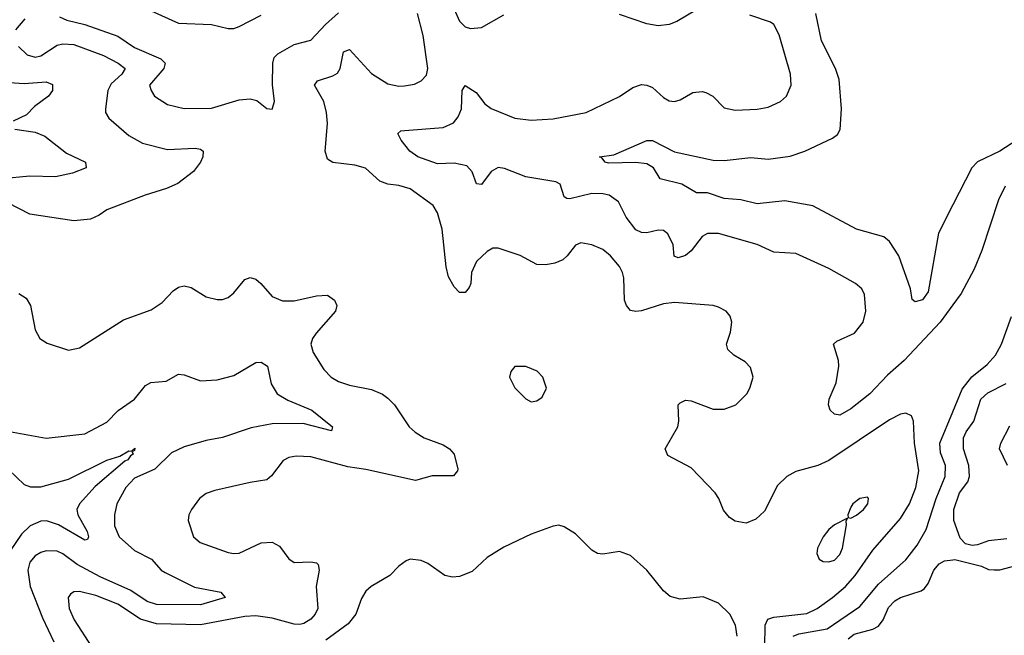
# Model space of a CAD drawing. Header units: inches. Extents: x 1682530 to 1839546, y 640742 to 791647.
# Tile 285 of 656: x 1716613 to 1720187, y 712513 to 714747. Entities that reach past the tile are written whole.
import ezdxf

# ---------------------------------------------------------------- set-up
doc = ezdxf.new("R2010")
doc.units = ezdxf.units.IN
doc.header["$MEASUREMENT"] = 0
doc.layers.add('B7711', color=7, linetype='Continuous')
doc.layers.add('B7721', color=7, linetype='Continuous')

msp = doc.modelspace()

# ---------------------------------------------------------------- linework, layer by layer
at = {"layer": 'B7711', "color": 5}
for points, elevation in [([(1718170, 714833.1), (1718210, 714741.3), (1718230, 714721.6), (1718250, 714715), (1718290, 714719), (1718370, 714764.9)], 560), ([(1716631.7, 714750), (1716598.2, 714710)], 560), ([(1716757.6, 714757.6), (1716785.1, 714745.1), (1716850, 714729.3), (1716970, 714688), (1717030, 714646.4), (1717125.3, 714605.3), (1717141.5, 714590), (1717136, 714570), (1717084.8, 714510), (1717090.2, 714490), (1717103.2, 714470), (1717150, 714439), (1717210, 714425.3), (1717310, 714426.4), (1717410, 714456.1), (1717450, 714460.2), (1717474.5, 714454.5), (1717510, 714425.5), (1717530, 714422.8), (1717538, 714450), (1717530.6, 714510.6), (1717531.6, 714590), (1717536.8, 714610), (1717550, 714623.2), (1717610, 714657.1), (1717670, 714672.3), (1717723.7, 714730), (1717770, 714772.4)], 580), ([(1717090, 714779.5), (1717190, 714734.4), (1717310, 714729.7), (1717370, 714714.7), (1717390, 714715.4), (1717410, 714722.7), (1717490, 714763.6)], 620), ([(1719317.4, 712470), (1719319.4, 712550), (1719328, 712572), (1719350, 712579.4), (1719470, 712592.5), (1719507.8, 712610), (1719563.7, 712650), (1719610, 712690.8), (1719645.3, 712730), (1719710, 712821.8), (1719810, 712936.8), (1719843.1, 712990), (1719865.7, 713050), (1719876, 713110), (1719860.6, 713210), (1719856.9, 713290), (1719849.6, 713309.6), (1719830, 713319.6), (1719810, 713315.4), (1719770, 713295.1), (1719550, 713148), (1719510, 713129.8), (1719430, 713107.1), (1719397.1, 713090), (1719363.5, 713056.5), (1719316, 712964), (1719285.4, 712934.6), (1719250, 712919.7), (1719210, 712927.8), (1719190, 712940.7), (1719167.1, 712967.1), (1719151.3, 713010), (1719137.4, 713030), (1719050, 713121), (1718966.2, 713166.2), (1718956.2, 713190), (1719002.3, 713270), (1719005.7, 713290), (1719003.7, 713350), (1719010, 713357.3), (1719030, 713366), (1719050, 713364.4), (1719130, 713333.4), (1719170, 713333.4), (1719212, 713350), (1719252, 713390), (1719263.7, 713410), (1719275.1, 713450), (1719265.4, 713485.4), (1719246.2, 713506.2), (1719205.2, 713530), (1719183.7, 713550), (1719178, 713570), (1719192.7, 713612.7), (1719198, 713650), (1719191.5, 713671.5), (1719177.2, 713690), (1719150, 713704.5), (1719130, 713709.5), (1718990, 713721.1), (1718950, 713715.6), (1718870, 713690.7), (1718850, 713687.8), (1718830, 713692.4), (1718815.3, 713710), (1718808, 713730), (1718806, 713810), (1718801.7, 713830), (1718790, 713851.5), (1718757.4, 713890), (1718730, 713913), (1718690, 713929.6), (1718650, 713937.6), (1718630, 713929.5), (1718600.3, 713890), (1718584.1, 713875.9), (1718556.1, 713863.9), (1718522.5, 713857.5), (1718490, 713859.3), (1718430, 713891.5), (1718350, 713918.4), (1718330, 713917.6), (1718310, 713906), (1718271.6, 713870), (1718253.4, 713830), (1718250.2, 713790), (1718244.4, 713775.6), (1718230, 713757.6), (1718210, 713756.9), (1718190, 713778), (1718170, 713814.5), (1718161.2, 713850), (1718146.8, 713986.8), (1718130, 714046), (1718113.5, 714073.5), (1718030, 714133), (1717990, 714145), (1717950, 714149.8), (1717920.7, 714160.7), (1717867.9, 714207.9), (1717830, 714218.8), (1717750, 714228.5), (1717730, 714241.6), (1717722, 714270), (1717730.6, 714370), (1717727.3, 714410), (1717716.8, 714450), (1717683.1, 714510), (1717694.2, 714525.8), (1717750, 714543), (1717767.1, 714552.9), (1717776.8, 714570), (1717788.1, 714630), (1717810, 714639), (1717890, 714551.8), (1717950, 714514), (1717990, 714505.4), (1718010, 714506.8), (1718046.3, 714513.7), (1718070, 714524.9), (1718090, 714546.4), (1718094.6, 714570), (1718077.2, 714690), (1718057, 714770)], 560), ([(1720000, 713712.4), (1719954.5, 713650), (1719823.8, 713510), (1719763, 713457.1), (1719698.4, 713390), (1719630, 713334.5), (1719590, 713312.1), (1719570, 713315.2), (1719555.2, 713330), (1719548.7, 713350), (1719551.6, 713370), (1719576.5, 713430), (1719585.8, 713490), (1719584.5, 713510), (1719566.9, 713570), (1719578.9, 713581.1), (1719643.1, 713610), (1719674.4, 713650), (1719683.9, 713690), (1719679.7, 713750), (1719669.6, 713770), (1719646.6, 713790), (1719550, 713844), (1719430, 713899.1), (1719350, 713903.8), (1719290, 713931.8), (1719150, 713971.7), (1719110, 713971.7), (1719090, 713961), (1719050, 713909), (1719030, 713891.5), (1719002.8, 713882.8), (1718989.2, 713889.2), (1718984.7, 713930), (1718966, 713970), (1718950, 713982.8), (1718930, 713983.8), (1718890, 713973.3), (1718870, 713974.6), (1718850, 713985), (1718814.7, 714030), (1718786.4, 714086.4), (1718753, 714110), (1718730, 714115.7), (1718690, 714116.7), (1718610, 714097.1), (1718598.9, 714098.9), (1718590, 714104.5), (1718574.8, 714150), (1718559.1, 714159.1), (1718450, 714177.4), (1718372.4, 714207.6), (1718350, 714211.4), (1718324.2, 714195.8), (1718290, 714149.7), (1718271.7, 714151.7), (1718255, 714195), (1718236.4, 714216.4), (1718190, 714226.2), (1718130, 714224.3), (1718058.4, 714250), (1718029.9, 714269.9), (1717997.6, 714310), (1717985.9, 714334.1), (1717996.6, 714343.4), (1718010, 714345.2), (1718150, 714356.3), (1718187.4, 714372.6), (1718205.1, 714394.9), (1718216.3, 714423.7), (1718219.1, 714490), (1718230, 714508.2), (1718270, 714483.1), (1718301.6, 714441.6), (1718324.5, 714424.5), (1718410, 714390.2), (1718470, 714383), (1718550, 714387), (1718669.3, 714410), (1718790, 714469), (1718838.3, 714501.7), (1718870, 714512.1), (1718890, 714510.2), (1718910, 714500.7), (1718950, 714464.4), (1718970, 714452.7), (1718990, 714450.3), (1719010, 714456.9), (1719056.6, 714483.4), (1719090, 714486.2), (1719103.1, 714483.1), (1719129.3, 714469.3), (1719170, 714427), (1719210, 714418.9), (1719290, 714422), (1719329.2, 714430), (1719374.5, 714450), (1719396.2, 714470), (1719413, 714510), (1719411.1, 714550), (1719370, 714692.3), (1719350, 714729.6), (1719337.7, 714737.7), (1719263.3, 714763.3)], 540), ([(1720000, 714074.9), (1719947.5, 713972.5), (1719910, 713759.7), (1719890, 713730.7), (1719862.8, 713722.8), (1719851.8, 713731.8), (1719846.3, 713770), (1719804.4, 713890), (1719770, 713942), (1719750, 713959), (1719650, 713986.5), (1719491.8, 714071.8), (1719390, 714089.9), (1719290, 714078.8), (1719230, 714094.1), (1719170, 714097.9), (1719110, 714119.5), (1719070, 714118.7), (1719016.9, 714150), (1718937.6, 714170), (1718913.3, 714210), (1718890, 714223.8), (1718850, 714229), (1718750, 714226), (1718738.4, 714230), (1718726, 714246), (1718717.2, 714250), (1718770, 714256.5), (1718890, 714308.2), (1718910, 714309.2), (1718990, 714267.7), (1719130, 714238), (1719170, 714236.3), (1719266.8, 714246.8), (1719330, 714240.6), (1719410, 714252), (1719462.9, 714270), (1719563.1, 714316.9), (1719582, 714330), (1719591.4, 714348.6), (1719595.7, 714424.3), (1719587.1, 714530), (1719574, 714570), (1719523, 714670), (1719503, 714770)], 520), ([(1719070, 714783.4), (1718998.9, 714741.1), (1718970, 714730.2), (1718930, 714725.4), (1718890, 714731.8), (1718790, 714766.6)], 540), ([(1716609.2, 714650), (1716640, 714620), (1716670, 714610.9), (1716690, 714615.9), (1716750, 714655.1), (1716770, 714659.9), (1716810, 714657.6), (1716917, 714616.9), (1716970.2, 714590), (1716996.2, 714570), (1716984.5, 714550), (1716945.3, 714514.7), (1716933.5, 714490), (1716924.3, 714424.3), (1716925.2, 714410), (1716937.4, 714390), (1717010, 714326.5), (1717059.5, 714299.5), (1717150, 714276.6), (1717250, 714280.7), (1717270, 714277.4), (1717278.7, 714270), (1717278.6, 714250), (1717270.1, 714229.9), (1717243.9, 714196.1), (1717187.3, 714152.7), (1717145.9, 714134.1), (1717068.2, 714110), (1716930, 714057.4), (1716902.3, 714037.7), (1716870, 714023.5), (1716810, 714017.8), (1716650, 714041.4), (1716570, 714083.2)], 560), ([(1716470, 714526.6), (1716630, 714516), (1716710, 714521.2), (1716732.3, 714512.3), (1716732, 714490), (1716718, 714470), (1716667.3, 714432.7), (1716638.4, 714401.6), (1716590, 714378.4)], 540), ([(1716596, 714350), (1716670, 714339.5), (1716704.1, 714324.1), (1716783.1, 714263.1), (1716852.7, 714230), (1716854.9, 714210), (1716804.9, 714190), (1716743.2, 714176.7), (1716650, 714179), (1716549.9, 714169.9)], 540), ([(1716610, 713753.1), (1716636.7, 713736.7), (1716652.2, 713710), (1716670, 713622), (1716686, 713590), (1716712.8, 713572.8), (1716790, 713547.7), (1716830, 713556.3), (1716990, 713658.4), (1717090, 713694), (1717130, 713721.3), (1717170, 713763.1), (1717190, 713776.4), (1717210, 713781.3), (1717235.8, 713775.8), (1717290, 713741.6), (1717330, 713732.4), (1717350, 713732.4), (1717370, 713739.5), (1717390, 713756.4), (1717430, 713804.4), (1717450, 713812.2), (1717470, 713805.3), (1717488.4, 713790), (1717530, 713742.6), (1717567.3, 713727.3), (1717610, 713726.5), (1717690, 713745.2), (1717730, 713747.2), (1717755.8, 713730), (1717764.6, 713710), (1717759.6, 713690), (1717689.2, 713610), (1717676.1, 713590), (1717670.3, 713570), (1717678.9, 713538.9), (1717717.8, 713477.8), (1717743.7, 713450), (1717770, 713434), (1717810, 713420.8), (1717890, 713404.7), (1717930, 713387.9), (1717950, 713374.3), (1717974, 713350), (1718026.3, 713270), (1718048.8, 713250), (1718081.3, 713230), (1718150, 713204.2), (1718173.7, 713190), (1718190.3, 713170), (1718203.5, 713116.5), (1718202.8, 713110), (1718187.5, 713092.5), (1718110, 713092.1), (1718050, 713075.5), (1717870, 713114.6), (1717804.3, 713124.3), (1717670, 713160.7), (1717616.5, 713163.5), (1717590, 713158), (1717570, 713147.3), (1717527.5, 713092.5), (1717510, 713077.4), (1717450, 713068.2), (1717321.8, 713038.2), (1717290, 713027.6), (1717265.5, 713010), (1717236.4, 712970), (1717226.7, 712950), (1717224.9, 712930), (1717244.6, 712870), (1717268, 712850), (1717370, 712813.4), (1717390, 712810.3), (1717410, 712811.7), (1717490, 712849.1), (1717530, 712851.6), (1717556.4, 712836.4), (1717590, 712790.4), (1717610, 712778), (1717670, 712780.2), (1717690, 712776), (1717697, 712770), (1717699.7, 712750), (1717689.4, 712690), (1717695.1, 712610), (1717685.9, 712590), (1717670, 712572.2), (1717644.5, 712555.5), (1717630, 712551.9), (1717610, 712554.2), (1717530, 712575.9), (1717470, 712584.2), (1717430, 712581.5), (1717270, 712551.4), (1717110, 712554.6), (1717051.7, 712571.7), (1716970, 712626.3), (1716890, 712657.8), (1716830, 712672.2), (1716809.5, 712670.5), (1716797.8, 712662.2), (1716789.3, 712650), (1716792.5, 712610), (1716811.6, 712570), (1716875.3, 712470)], 560), ([(1716550, 713257.8), (1716710, 713228.8), (1716850, 713244.9), (1716930, 713286.9), (1716971.1, 713328.9), (1717029.7, 713370), (1717070, 713419.6), (1717089.2, 713430.8), (1717145, 713435), (1717190, 713460.7), (1717210, 713458), (1717270, 713436.8), (1717330, 713440.2), (1717390, 713456.5), (1717470, 713503.5), (1717490, 713504.7), (1717512.4, 713490), (1717525.9, 713425.9), (1717547.6, 713390), (1717586, 713366), (1717673.8, 713330), (1717748.4, 713270), (1717744.7, 713255.3), (1717641.8, 713281.8), (1717530, 713280.1), (1717453.7, 713266.3), (1717349.5, 713230.5), (1717290, 713220.5), (1717210, 713197.6), (1717164.6, 713175.4), (1717104.1, 713115.9), (1717030, 713083.2), (1716999.2, 713050), (1716966.3, 712990), (1716957.4, 712950), (1716957, 712910), (1716974.4, 712870), (1717030, 712820.7), (1717091.2, 712790), (1717126.7, 712750), (1717140.9, 712740.9), (1717248.2, 712688.2), (1717342.8, 712670), (1717359.3, 712650), (1717270, 712624.3), (1717110, 712625.6), (1717076.2, 712636.2), (1717016.4, 712676.4), (1716904.9, 712724.9), (1716821.7, 712770), (1716770, 712808.5), (1716750, 712818.1), (1716710, 712820.2), (1716690, 712813.9), (1716670, 712801.4), (1716650, 712779.2), (1716642.4, 712750), (1716652, 712690), (1716696.6, 712576.6), (1716737.2, 712490)], 540), ([(1719420.7, 712510), (1719440.9, 712519.1), (1719543.6, 712536.4), (1719662.2, 712617.8), (1719730, 712698.6), (1719830, 712787.7), (1719870, 712840.2), (1719902.7, 712897.3), (1719939.5, 713010), (1719972.5, 713090), (1719973.8, 713130), (1719955.2, 713175.2), (1719952.9, 713210), (1720000, 713324.1)], 540), ([(1716574.1, 713114.1), (1716630, 713060.6), (1716652.1, 713052.1), (1716690, 713052.1), (1716790, 713079.5), (1716930, 713149.3), (1716976.6, 713163.4), (1717010, 713182.6), (1717019.1, 713180.9), (1717031.8, 713191.8), (1717030, 713184), (1717021.4, 713178.6), (1717024.9, 713170), (1717015.2, 713164.8), (1717005.7, 713150), (1716994.9, 713145.1), (1716887.3, 713052.7), (1716830.1, 712989.9), (1716821, 712970), (1716824, 712950), (1716857.9, 712890), (1716863.6, 712870), (1716859.3, 712860.7), (1716850, 712858), (1716754.4, 712914.4), (1716711.2, 712928.8), (1716690, 712926.9), (1716651, 712910), (1716619.5, 712880.5), (1716558.2, 712790)], 520), ([(1719217.2, 712510), (1719211.4, 712550), (1719190.5, 712590.5), (1719150, 712629.6), (1719093.4, 712653.4), (1719010, 712644.5), (1718974.2, 712654.2), (1718950, 712674.7), (1718889.6, 712750), (1718830, 712802.4), (1718790, 712817.6), (1718730, 712807.8), (1718710, 712809.6), (1718690, 712822), (1718630, 712880.9), (1718590, 712906.6), (1718570, 712912.7), (1718550, 712909.3), (1718470, 712879.7), (1718370, 712833.6), (1718310, 712795.1), (1718255.7, 712744.2), (1718210, 712726.3), (1718184.2, 712724.2), (1718156, 712730), (1718094.3, 712774.3), (1718070, 712784.2), (1718030.4, 712789.6), (1718016.1, 712783.9), (1717990, 712764.5), (1717956.4, 712730), (1717889.4, 712690.6), (1717870, 712673), (1717853.4, 712646.6), (1717833.4, 712590), (1717805.5, 712554.5), (1717724.9, 712495.1)], 580), ([(1719620.1, 712499.9), (1719642.2, 712517.8), (1719710, 712535.3), (1719730, 712546.9), (1719747.4, 712570), (1719766.2, 712613.8), (1719790, 712638.3), (1719810, 712650.6), (1719884.8, 712675.2), (1719896.9, 712683.1), (1719910, 712701.1), (1719930.5, 712750), (1719950, 712772.6), (1719970, 712783.3), (1720000, 712786.9)], 520)]:
    msp.add_lwpolyline(points, dxfattribs=dict(at, elevation=elevation))
at = {"layer": 'B7711', "color": 5, "elevation": 580}
for points in [[(1718450, 713489.3), (1718410, 713488.7), (1718396, 713470), (1718391, 713450), (1718410, 713411.3), (1718450, 713371), (1718470, 713361), (1718490, 713364.7), (1718510, 713378), (1718525.2, 713410), (1718512.3, 713450), (1718491.2, 713471.2)], [(1719690, 713015.1), (1719662, 713010), (1719637.6, 712990), (1719630, 712978), (1719618.8, 712950), (1719620.7, 712940.7), (1719630, 712938.8), (1719650, 712948.7), (1719676.3, 712970), (1719691.2, 712990), (1719694.5, 713010)], [(1719618, 712938), (1719570, 712914.3), (1719550, 712897.4), (1719529.2, 712870), (1719509.2, 712830), (1719506.3, 712810), (1719514.4, 712790), (1719530, 712781.3), (1719550, 712779.3), (1719570, 712785.9), (1719590, 712806.4), (1719599.9, 712830), (1719614.5, 712914.5), (1719612.7, 712927.3)]]:
    msp.add_lwpolyline(points, close=True, dxfattribs=at)
at = {"layer": 'B7721', "color": 5}
for points, elevation in [([(1720270, 714333.9), (1720170, 714269.9), (1720090, 714231.4), (1720069.1, 714210), (1720000, 714074.9)], 520), ([(1720190, 714142.6), (1720165.9, 714094.1), (1720105.2, 713910), (1720077.9, 713842.1), (1720030, 713753.6), (1720000, 713712.4)], 540), ([(1720000, 713324.1), (1720033.9, 713406.1), (1720068.9, 713451.1), (1720124.6, 713495.4), (1720154.3, 713530), (1720177, 713570), (1720213.3, 713670)], 540), ([(1720196.5, 712863.5), (1720130, 712856.1), (1720090, 712841.8), (1720070, 712839.3), (1720045.5, 712845.5), (1720026.3, 712866.3), (1720003.1, 712930), (1720003.1, 712970), (1720024.3, 713030), (1720054.1, 713070), (1720060.6, 713090), (1720058.3, 713130), (1720038.1, 713190), (1720039.1, 713230), (1720048.1, 713251.9), (1720076.7, 713290), (1720101.1, 713370), (1720126.5, 713393.5), (1720193.3, 713426.7)], 520), ([(1720198.4, 713130), (1720169.5, 713190), (1720174.3, 713210), (1720207.1, 713272.9)], 480), ([(1720000, 712786.9), (1720007.8, 712787.8), (1720103.6, 712763.6), (1720130, 712752.4), (1720150, 712750.4), (1720170, 712750.4), (1720230, 712766.7)], 520)]:
    msp.add_lwpolyline(points, dxfattribs=dict(at, elevation=elevation))

doc.saveas('drawing.dxf')
